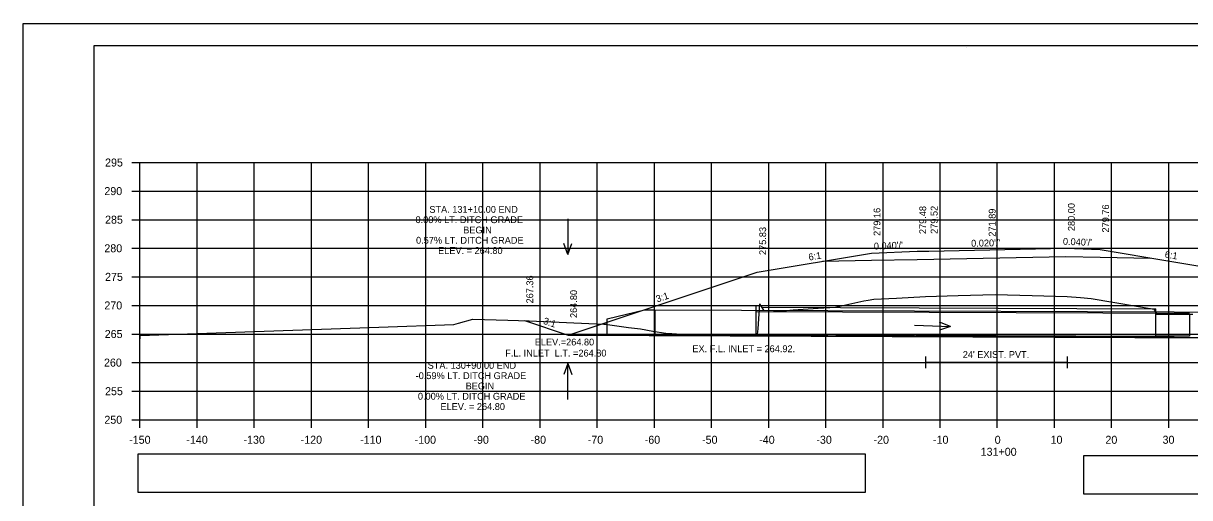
# Model space of a CAD drawing. Extents: x 285 to 4233, y -659 to 3710.
# Drawn here: x 368.9 to 572.9, y 1813.2 to 1896.2 of the extents above; entities that cross this region are included whole.
import ezdxf

# ---------------------------------------------------------------- set-up
doc = ezdxf.new("R2010")
doc.units = 0
for name, color, linetype in [('R_Alt Surface', 7, 'Continuous'), ('R_Axis', 7, 'Continuous'), ('R_Axis Annot', 7, 'Continuous'), ('R_Border', 7, 'Continuous'), ('R_Exist Surface', 7, 'Continuous'), ('R_Fin Surface', 7, 'Continuous'), ('R_Grid', 7, 'Continuous'), ('R_No Plot', 7, 'Continuous'), ('R_Proposed Const Limits', 7, 'Continuous'), ('R_Water', 7, 'Continuous'), ('R_Water Annot', 7, 'Continuous'), ('R_Xsect Elev', 7, 'Continuous'), ('R_Xsect Slope', 7, 'Continuous')]:
    doc.layers.add(name, color=color, linetype=linetype)

msp = doc.modelspace()

# ---------------------------------------------------------------- linework, layer by layer
at = {"layer": 'R_Alt Surface'}
for points in [[(508.71, 1854.59), (517.28, 1854.76), (525.28, 1854.92), (551.28, 1855.44), (551.28, 1855.44), (557.28, 1855.32), (566.12, 1855.14)], [(526.73, 1837.91), (526.73, 1835.91)], [(526.73, 1836.91), (551.47, 1836.91)], [(551.47, 1837.91), (551.47, 1835.91)]]:
    msp.add_lwpolyline(points, dxfattribs=at)
at = {"layer": 'R_Axis'}
for p, q in [((387.88, 1871.86), (389.28, 1871.86)), ((389.28, 1826.86), (389.28, 1871.86)), ((387.88, 1866.86), (389.28, 1866.86)), ((387.88, 1861.86), (389.28, 1861.86)), ((387.88, 1856.86), (389.28, 1856.86)), ((387.88, 1851.86), (389.28, 1851.86)), ((387.88, 1846.86), (389.28, 1846.86)), ((387.88, 1841.86), (389.28, 1841.86)), ((387.88, 1836.86), (389.28, 1836.86)), ((387.88, 1831.86), (389.28, 1831.86)), ((387.88, 1826.86), (389.28, 1826.86)), ((389.28, 1826.86), (689.28, 1826.86)), ((389.28, 1825.46), (389.28, 1826.86)), ((399.28, 1825.46), (399.28, 1826.86)), ((409.28, 1825.46), (409.28, 1826.86)), ((419.28, 1825.46), (419.28, 1826.86)), ((429.28, 1825.46), (429.28, 1826.86)), ((439.28, 1825.46), (439.28, 1826.86)), ((449.28, 1825.46), (449.28, 1826.86)), ((459.28, 1825.46), (459.28, 1826.86)), ((469.28, 1825.46), (469.28, 1826.86)), ((479.28, 1825.46), (479.28, 1826.86)), ((489.28, 1825.46), (489.28, 1826.86)), ((499.28, 1825.46), (499.28, 1826.86)), ((509.28, 1825.46), (509.28, 1826.86)), ((519.28, 1825.46), (519.28, 1826.86)), ((529.28, 1825.46), (529.28, 1826.86)), ((539.28, 1825.46), (539.28, 1826.86)), ((549.28, 1825.46), (549.28, 1826.86)), ((559.28, 1825.46), (559.28, 1826.86)), ((569.28, 1825.46), (569.28, 1826.86))]:
    msp.add_line(p, q, dxfattribs=at)
at = {"layer": 'R_Axis Annot'}
for points in [[(388.91, 1814.17), (516.24, 1814.17), (516.24, 1820.83), (388.91, 1820.83)], [(554.36, 1813.88), (694.72, 1813.88), (694.72, 1820.53), (554.36, 1820.53)]]:
    msp.add_lwpolyline(points, close=True, dxfattribs=at)
at = {"layer": 'R_Border'}
for p, q in [((381.28, 1892.32), (697.46, 1892.32)), ((381.28, 1686.86), (381.28, 1892.32)), ((533.8, 1892.06), (533.8, 1892.06)), ((533.8, 1892.06), (533.8, 1892.06))]:
    msp.add_line(p, q, dxfattribs=at)
at = {"layer": 'R_Exist Surface'}
msp.add_lwpolyline([(389.28, 1841.6), (431.09, 1843.06), (444.22, 1843.53), (445.03, 1843.73), (447.51, 1844.45), (453.62, 1844.27), (457.4, 1844.19), (470.43, 1843.6), (470.83, 1843.57), (471.06, 1843.55), (474.76, 1843.02), (476.87, 1842.74), (479.01, 1842.37), (480.51, 1842.11), (480.85, 1842.06), (481.31, 1842.01), (482.33, 1841.95), (483.12, 1841.89), (487.6, 1841.68), (487.8, 1841.68), (495.51, 1841.73), (496.3, 1841.65), (497.34, 1841.85), (497.46, 1842.77), (497.74, 1847.12), (497.87, 1846.86), (498.35, 1846.05), (500.11, 1846), (501.61, 1845.94), (502.38, 1846), (503.54, 1846.09), (507.92, 1846.38), (510.99, 1846.55), (513.31, 1847.06), (515.9, 1847.67), (516.71, 1847.8), (517.68, 1847.96), (521.66, 1848.16), (526.73, 1848.42), (532.4, 1848.58), (538.9, 1848.76), (545.36, 1848.58), (551.47, 1848.42), (553.81, 1848.22), (555.68, 1848.06), (563.61, 1846.75), (566.01, 1846.35), (566.07, 1846.35), (566.65, 1846.21), (567.07, 1845.59), (567.39, 1845.34), (571.48, 1845.33), (573.5, 1845.32)], dxfattribs=at)
at = {"layer": 'R_Fin Surface'}
msp.add_lwpolyline([(456.53, 1844.21), (464.2, 1841.66), (497.28, 1852.68), (517.28, 1856.02), (525.28, 1856.34), (527.28, 1856.38), (551.28, 1856.86), (557.28, 1856.62), (581.28, 1852.62), (615.99, 1841.05), (657.78, 1840.73)], dxfattribs=at)
at = {"layer": 'R_Grid'}
for p, q in [((389.28, 1871.86), (689.28, 1871.86)), ((389.28, 1826.86), (389.28, 1871.86)), ((399.28, 1826.86), (399.28, 1871.86)), ((409.28, 1826.86), (409.28, 1871.86)), ((419.28, 1826.86), (419.28, 1871.86)), ((429.28, 1826.86), (429.28, 1871.86)), ((439.28, 1826.86), (439.28, 1871.86)), ((449.28, 1826.86), (449.28, 1871.86)), ((459.28, 1826.86), (459.28, 1871.86)), ((469.28, 1826.86), (469.28, 1871.86)), ((479.28, 1826.86), (479.28, 1871.86)), ((489.28, 1826.86), (489.28, 1871.86)), ((499.28, 1826.86), (499.28, 1871.86)), ((509.28, 1826.86), (509.28, 1871.86)), ((519.28, 1826.86), (519.28, 1871.86)), ((529.28, 1826.86), (529.28, 1871.86)), ((539.28, 1826.86), (539.28, 1871.86)), ((549.28, 1826.86), (549.28, 1871.86)), ((559.28, 1826.86), (559.28, 1871.86)), ((569.28, 1826.86), (569.28, 1871.86)), ((389.28, 1866.86), (689.28, 1866.86)), ((389.28, 1861.86), (689.28, 1861.86)), ((389.28, 1856.86), (689.28, 1856.86)), ((389.28, 1851.86), (689.28, 1851.86)), ((389.28, 1846.86), (689.28, 1846.86)), ((389.28, 1841.86), (689.28, 1841.86)), ((389.28, 1836.86), (689.28, 1836.86)), ((389.28, 1831.86), (689.28, 1831.86)), ((389.28, 1826.86), (689.28, 1826.86))]:
    msp.add_line(p, q, dxfattribs=at)
at = {"layer": 'R_No Plot'}
msp.add_line((368.88, 1896.21), (702.21, 1896.21), dxfattribs=at)
for points in [[(368.87, 1896.21), (702.21, 1896.21), (702.21, 1682.87), (368.87, 1682.87)], [(615.2, 1892.32), (634.82, 1892.32), (634.82, 1882.44), (650.93, 1882.44), (674.13, 1882.44), (674.25, 1854.28), (697.46, 1854.28), (697.46, 1686.86), (381.28, 1686.86), (381.28, 1892.32)]]:
    msp.add_lwpolyline(points, close=True, dxfattribs=at)
at = {"layer": 'R_Proposed Const Limits'}
for points in [[(527.28, 1856.38), (527.28, 1856.38), (527.28, 1856.38)], [(551.28, 1856.86), (551.28, 1856.86), (551.28, 1856.86)]]:
    msp.add_lwpolyline(points, dxfattribs=at)
at = {"layer": 'R_Water'}
for p, q in [((498, 1846.81), (497, 1846.81)), ((497, 1846.81), (497, 1841.78)), ((498, 1846.81), (498, 1846.56)), ((497, 1845.78), (572.91, 1845.48)), ((498, 1846.56), (567.02, 1846.29)), ((567.02, 1845.34), (567.02, 1846.29)), ((389.28, 1841.86), (389.28, 1841.04)), ((464.2, 1841.66), (615.99, 1841.04)), ((497, 1841.78), (567, 1841.5))]:
    msp.add_line(p, q, dxfattribs=at)
for points in [[(479.37, 1846.1), (479.35, 1841.6), (471.02, 1841.63), (471.03, 1844.5), (477.54, 1846.1)], [(600.48, 1841.11), (479.35, 1841.6), (479.37, 1846.1), (600.5, 1845.61)], [(572.91, 1841.48), (567, 1841.5), (567.02, 1845.34), (572.93, 1845.32)]]:
    msp.add_lwpolyline(points, close=True, dxfattribs=at)
at = {"layer": 'R_Water Annot'}
for p, q in [((464.16, 1862.03), (464.16, 1855.75)), ((464.16, 1855.75), (463.46, 1857.67)), ((464.16, 1855.75), (464.86, 1857.67)), ((524.81, 1843.39), (531.09, 1843.18)), ((531.09, 1843.18), (529.14, 1842.54)), ((531.09, 1843.18), (529.19, 1843.94)), ((464.16, 1836.68), (463.46, 1834.76)), ((464.16, 1830.4), (464.16, 1836.68)), ((464.16, 1836.68), (464.86, 1834.76))]:
    msp.add_line(p, q, dxfattribs=at)
at = {"layer": 'R_Xsect Elev'}
msp.add_line((539.28, 1848.75), (539.28, 1864.01), dxfattribs=at)

# ---------------------------------------------------------------- texts
at = {"layer": 'R_Axis Annot'}
for s, p in [('295', (383.17, 1871.16)), ('290', (383.05, 1866.16)), ('285', (383.17, 1861.16)), ('280', (383.05, 1856.16)), ('275', (383.17, 1851.16)), ('270', (383.05, 1846.16)), ('265', (383.11, 1841.16)), ('260', (382.98, 1836.16)), ('255', (383.17, 1831.16)), ('250', (383.05, 1826.16)), ('-150', (387.39, 1822.66)), ('-140', (397.39, 1822.66)), ('-130', (407.39, 1822.66)), ('-120', (417.39, 1822.66)), ('-110', (427.79, 1822.66)), ('-100', (437.33, 1822.66)), ('-90', (447.62, 1822.66)), ('-80', (457.62, 1822.66)), ('-70', (467.62, 1822.66)), ('-60', (477.59, 1822.66)), ('-50', (487.62, 1822.66)), ('-40', (497.62, 1822.66)), ('-30', (507.62, 1822.66)), ('-20', (517.62, 1822.66)), ('-10', (528.02, 1822.66)), ('0', (538.82, 1822.66)), ('10', (548.59, 1822.66)), ('20', (558.19, 1822.66)), ('30', (568.19, 1822.66)), ('131+00', (536.36, 1820.56))]:
    msp.add_text(s, height=1.4, dxfattribs=at).set_placement(p)
at = {"layer": 'R_Water'}
msp.add_text("24' EXIST. PVT.", height=1.2, dxfattribs=at).set_placement((533.23, 1837.67))
at = {"layer": 'R_Water Annot'}
for s, p in [('F.L. INLET  L.T. =264.80', (453.19, 1837.92)), ('EX. F.L. INLET = 264.92.', (485.93, 1838.68))]:
    msp.add_text(s, height=1.2, dxfattribs=at).set_placement(p)
at = {"layer": 'R_Xsect Elev'}
for s, p in [('STA. 131+10.00 END', (439.91, 1863.06)), ('0.00% LT. DITCH GRADE', (437.49, 1861.26)), ('BEGIN', (445.83, 1859.46)), ('0.57% LT. DITCH GRADE', (437.58, 1857.66)), ('ELEV. = 264.80', (441.44, 1855.86)), ('ELEV.=264.80', (458.35, 1839.86)), ('STA. 130+90.00 END', (439.61, 1835.77)), ('-0.59% LT. DITCH GRADE', (437.51, 1833.97)), ('BEGIN', (446.25, 1832.17)), ('0.00% LT. DITCH GRADE', (437.91, 1830.37)), ('ELEV. = 264.80', (441.85, 1828.57))]:
    msp.add_text(s, height=1.2, dxfattribs=at).set_placement(p)
for s, p in [('279.16', (518.83, 1859.02)), ('279.48', (526.83, 1859.34)), ('279.52', (528.83, 1859.38)), ('271.89', (538.98, 1858.89)), ('280.00', (552.83, 1859.86)), ('279.76', (558.83, 1859.62)), ('275.83', (498.83, 1855.68)), ('267.36', (458.08, 1847.21)), ('264.80', (465.75, 1844.66))]:
    msp.add_text(s, height=1.2, rotation=90, dxfattribs=at).set_placement(p)
at = {"layer": 'R_Xsect Slope'}
for s, rotation, p in [("0.040'/'", 2.2906, (517.7, 1856.63)), ("0.020'/'", 1.1458, (534.71, 1857.13)), ("0.040'/'", 357.7094, (550.74, 1857.48)), ('6:1', 9.4623, (506.35, 1854.7)), ('6:1', 350.5377, (568.51, 1855.25)), ('3:1', 18.4349, (479.79, 1847.38)), ('3:1', 341.5651, (459.73, 1843.67))]:
    msp.add_text(s, height=1.2, rotation=rotation, dxfattribs=at).set_placement(p)

doc.saveas('drawing.dxf')
